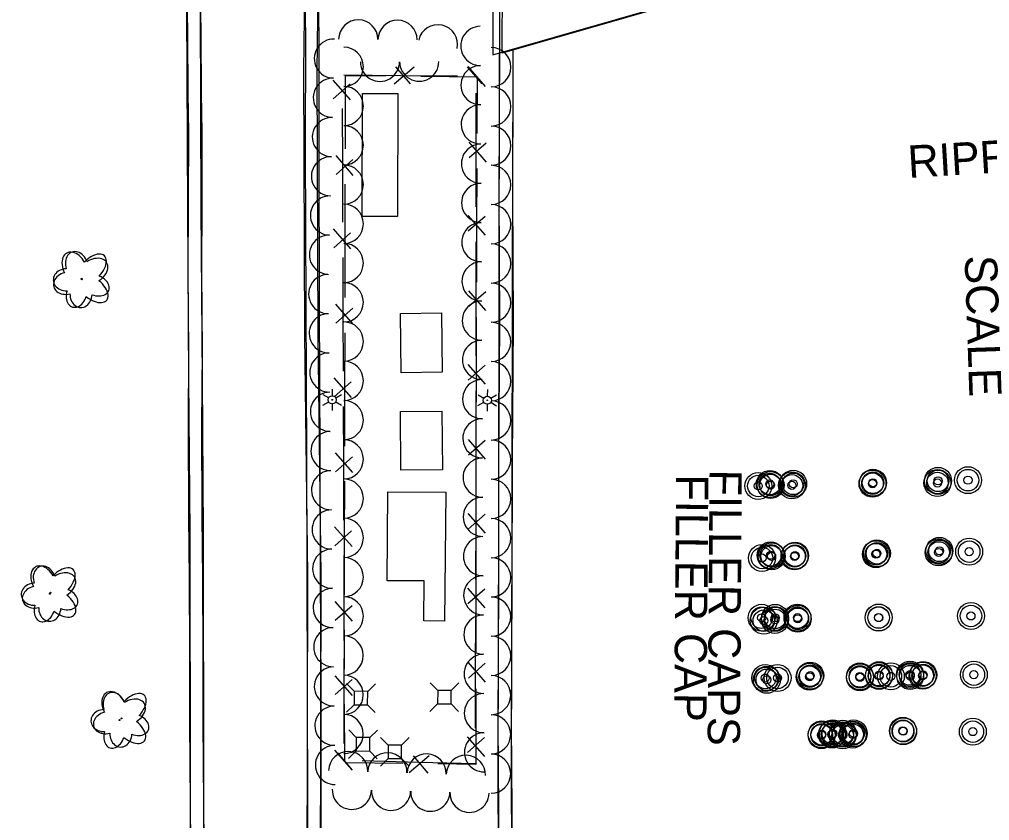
# Model space of a CAD drawing. Extents: x 588843 to 2552415, y 180129 to 269402.
# Drawn here: x 594213.6 to 594393.8, y 184782.7 to 184931.5 of the extents above; entities that cross this region are included whole.
import ezdxf

# ---------------------------------------------------------------- set-up
doc = ezdxf.new("R2010")
doc.units = 0
for name, color, linetype in [('Default', 7, 'Continuous'), ('E_AREA', 7, 'Continuous'), ('E_BLD', 7, 'Continuous'), ('E_BLD_HvyDash', 7, 'Continuous'), ('E_BLD_Text', 7, 'Continuous'), ('E_DRN_RipRap_Text', 7, 'Continuous'), ('E_DWY', 7, 'Continuous'), ('E_FEN_P', 7, 'Continuous'), ('E_LAND_TreeLine_P', 7, 'Continuous'), ('E_LAND_Vegetation', 7, 'Continuous'), ('E_LTG', 7, 'Continuous'), ('E_MISCPROP', 7, 'Continuous'), ('E_MISCPROP_Text', 7, 'Continuous'), ('E_UTL_AG_Bold', 7, 'Continuous')]:
    doc.layers.add(name, color=color, linetype=linetype)

# ---------------------------------------------------------------- blocks, each defined once
blk = doc.blocks.new('DTRE')
at = {"layer": 'Default'}
blk.add_circle((-0.18, 0), 0.183, dxfattribs=at)
for centre, major_axis, ratio in [((-1.87, 5.32), (1.36, -4.98), 0.782863), ((4.06, 2.74), (-5.27, -2.93), 0.691916), ((-5.87, 0.15), (4.93, -0.12), 0.832022), ((3.54, -3.71), (-5.01, 4.58), 0.560249), ((-2.49, -5.24), (1.8, 4.86), 0.716896)]:
    blk.add_ellipse(centre, major_axis=major_axis, ratio=ratio, start_param=1.570796, end_param=4.712389, dxfattribs=at)
blk = doc.blocks.new('FILO')
at = {"layer": 'E_MISCPROP'}
for radius in [5, 4, 1.5]:
    blk.add_circle((0, 0), radius, dxfattribs=at)
blk = doc.blocks.new('FILT_1')
at = {"layer": 'E_MISCPROP_Text'}
blk.add_text('FILLER CAPS', height=12, dxfattribs=at).set_placement((12, -3.99))
blk = doc.blocks.new('LPOL')
at = {"layer": 'Default'}
for p, q in [((-4, 0), (-1.5, 0)), ((-0.75, 1.3), (-2, 3.46)), ((0.75, 1.3), (2, 3.46)), ((1.5, 0), (4, 0)), ((-2, -3.46), (-0.75, -1.3)), ((2, -3.46), (0.75, -1.3))]:
    blk.add_line(p, q, dxfattribs=at)
for radius in [1.5, 1.5, 1.5, 0.125]:
    blk.add_circle((0, 0), radius, dxfattribs=at)
blk = doc.blocks.new('PED')
at = {"layer": 'Default'}
for p, q in [((-2.5, 2.5), (-5.33, 5.33)), ((2.5, 2.5), (5.33, 5.33)), ((-2.5, -2.5), (-5.33, -5.33)), ((2.5, -2.5), (5.33, -5.33))]:
    blk.add_line(p, q, dxfattribs=at)
blk.add_lwpolyline([(-2.5, -2.5), (2.5, -2.5), (2.5, 2.5), (-2.5, 2.5)], close=True, dxfattribs=at)
blk = doc.blocks.new('RIPRT_3')
at = {"layer": 'E_DRN_RipRap_Text'}
blk.add_text('RIPRAP', height=39.37, dxfattribs=at).set_placement((-0.5, -11.8))
blk = doc.blocks.new('SCAL_1')
at = {"layer": 'E_BLD_HvyDash'}
blk.add_text('SCALE', height=39.37, dxfattribs=at).set_placement((-86.5, -19.7))
blk = doc.blocks.new('FILO_1')
at = {"layer": 'E_MISCPROP'}
for radius in [16.4, 13.1, 4.92]:
    blk.add_circle((0, 0), radius, dxfattribs=at)
blk = doc.blocks.new('DTRE_4')
at = {"layer": 'E_LAND_Vegetation'}
blk.add_circle((-0.6, 0), 0.601, dxfattribs=at)
for centre, major_axis, ratio in [((-6.1, 17.5), (4.5, -16.3), 0.782863), ((13.3, 9), (-17.3, -9.6), 0.691916), ((-19.3, 0.5), (16.2, -0.4), 0.832022), ((11.6, -12.2), (-16.4, 15), 0.560249), ((-8.2, -17.2), (5.9, 15.9), 0.716896)]:
    blk.add_ellipse(centre, major_axis=major_axis, ratio=ratio, start_param=1.570796, end_param=4.712389, dxfattribs=at)
blk = doc.blocks.new('FILT_1_1')
at = {"layer": 'E_MISCPROP'}
blk.add_text('FILLER CAP', height=39.37, dxfattribs=at).set_placement((32.8, -19.7))

msp = doc.modelspace()

# ---------------------------------------------------------------- linework, layer by layer
at = {"layer": 'E_AREA'}
for points in [[(594277.27, 184894.88), (594277.32, 184917.73), (594283.88, 184917.72), (594283.83, 184894.87), (594277.27, 184894.88)], [(594281.89, 184827.27), (594282.04, 184843.78), (594292.81, 184843.68), (594292.58, 184819.75), (594288.73, 184819.79), (594288.8, 184827.21), (594281.89, 184827.27)]]:
    msp.add_lwpolyline(points, close=True, dxfattribs=at)
at = {"layer": 'E_BLD'}
for points in [[(594284.51, 184865.88), (594284.4, 184876.91), (594291.98, 184876.99), (594292.1, 184865.96), (594284.51, 184865.88)], [(594284.47, 184847.82), (594284.38, 184858.66), (594292.07, 184858.73), (594292.16, 184847.88), (594284.47, 184847.82)]]:
    msp.add_lwpolyline(points, close=True, dxfattribs=at)
at = {"layer": 'E_BLD_HvyDash'}
for points in [[(594403.05, 184993.52), (594301.64, 184963.67), (594301.5, 184924.9), (594403.68, 184954.23)], [(594303.44, 184964.27), (594404.56, 184993.57), (594403.99, 184954.19), (594303.25, 184925.21), (594303.44, 184964.27)]]:
    msp.add_lwpolyline(points, close=True, dxfattribs=at)
at = {"layer": 'E_DWY'}
for points in [[(594266.62, 184872.86), (594266.44, 184921.97), (594266.75, 184946.76), (594267.28, 184953.78), (594268, 184957.83), (594268.88, 184960.89)], [(594269.12, 184872.86), (594268.94, 184921.96), (594269.25, 184946.65), (594269.76, 184953.47), (594270.44, 184957.27), (594271.28, 184960.2)], [(594244.75, 184946.03), (594244.66, 184933.57), (594244.84, 184896.25), (594245.04, 184864.76)], [(594247.25, 184946.02), (594247.16, 184933.56), (594247.34, 184896.26), (594247.54, 184864.77)], [(594266.42, 184944.2), (594266.75, 184928.45), (594266.71, 184907.21), (594266.81, 184878.53), (594266.93, 184850.49), (594266.97, 184828.28), (594267.07, 184807.45), (594267.1, 184784.64), (594267.2, 184763.94), (594267.35, 184749.67)], [(594268.92, 184944.13), (594269.25, 184928.47), (594269.21, 184907.21), (594269.31, 184878.54), (594269.43, 184850.5), (594269.47, 184828.28), (594269.57, 184807.46), (594269.6, 184784.65), (594269.7, 184763.96), (594269.85, 184749.7)], [(594302.4, 184749.51), (594302.5, 184767.96), (594302.63, 184784.79), (594302.49, 184800.57), (594302.63, 184826.56), (594302.67, 184849.32), (594302.84, 184875.1), (594302.71, 184899.15), (594302.8, 184926.72), (594302.82, 184940.87)], [(594245.58, 184753.32), (594245.5, 184770.34), (594245.4, 184785.96), (594245.27, 184801.01), (594245.27, 184814.05), (594245.21, 184827.6), (594245.08, 184839.18), (594245, 184856.09), (594245.11, 184869.9), (594244.98, 184884.52), (594245.03, 184897.83), (594245.07, 184910.46), (594244.94, 184917.76), (594244.88, 184928.74), (594244.78, 184937.43)], [(594248.08, 184753.33), (594248, 184770.35), (594247.9, 184785.98), (594247.77, 184801.02), (594247.77, 184814.06), (594247.71, 184827.62), (594247.58, 184839.2), (594247.5, 184856.09), (594247.61, 184869.9), (594247.48, 184884.53), (594247.53, 184897.83), (594247.57, 184910.48), (594247.44, 184917.79), (594247.38, 184928.76), (594247.28, 184937.41)], [(594304.9, 184749.49), (594305, 184767.94), (594305.13, 184784.79), (594304.99, 184800.57), (594305.13, 184826.55), (594305.17, 184849.31), (594305.34, 184875.1), (594305.21, 184899.15), (594305.3, 184925.8)], [(594305.21, 184925.96), (594305.23, 184917.31), (594305.13, 184886.2), (594305.08, 184838.1)], [(594302.71, 184925.25), (594302.73, 184917.31), (594302.63, 184886.21), (594302.58, 184838.1)], [(594267.36, 184741.98), (594267.06, 184771.36), (594267.17, 184828.26), (594266.62, 184872.83)], [(594269.86, 184742), (594269.56, 184771.37), (594269.67, 184828.27), (594269.12, 184872.86)], [(594245.04, 184864.76), (594245.25, 184836.13), (594245.31, 184788.4), (594245.49, 184735)], [(594247.54, 184864.77), (594247.75, 184836.14), (594247.81, 184788.4), (594247.99, 184735.01)], [(594302.58, 184838.1), (594302.46, 184791.86), (594302.49, 184775.87)], [(594305.08, 184838.09), (594304.96, 184791.85), (594304.99, 184775.88)]]:
    msp.add_lwpolyline(points, dxfattribs=at)
at = {"layer": 'E_FEN_P'}
for p, q in [((594283.23, 184919.5), (594286.93, 184922.66)), ((594283.43, 184922.7), (594286.16, 184919.54)), ((594296.78, 184922.69), (594299.51, 184919.53)), ((594296.89, 184922.73), (594300.09, 184919.05)), ((594275.09, 184916.56), (594271.87, 184920.23)), ((594271.88, 184916.72), (594275.01, 184919.5)), ((594297.08, 184908.69), (594300.26, 184905.01)), ((594300.27, 184908.51), (594297.14, 184905.76)), ((594275.62, 184902.53), (594272.43, 184906.21)), ((594272.43, 184902.71), (594275.56, 184905.46)), ((594296.9, 184895.08), (594300.1, 184891.4)), ((594300.1, 184894.91), (594296.96, 184892.14)), ((594275.18, 184888.91), (594271.97, 184892.58)), ((594271.98, 184889.07), (594275.11, 184891.85)), ((594297, 184881.09), (594300.19, 184877.41)), ((594300.2, 184880.91), (594297.06, 184878.16)), ((594272.37, 184875.11), (594275.51, 184877.86)), ((594275.57, 184874.93), (594272.38, 184878.61)), ((594296.9, 184867.42), (594300.11, 184863.75)), ((594300.1, 184867.26), (594296.97, 184864.49)), ((594275.28, 184861.26), (594272.07, 184864.92)), ((594272.08, 184861.41), (594275.21, 184864.19)), ((594296.92, 184853.49), (594300.11, 184849.81)), ((594300.12, 184853.32), (594296.98, 184850.56)), ((594272.31, 184847.51), (594275.45, 184850.27)), ((594275.51, 184847.34), (594272.32, 184851.01)), ((594296.91, 184839.77), (594300.11, 184836.09)), ((594300.11, 184839.6), (594296.97, 184836.84)), ((594275.38, 184833.6), (594272.16, 184837.27)), ((594272.18, 184833.76), (594275.3, 184836.54)), ((594296.84, 184825.89), (594300.03, 184822.21)), ((594300.04, 184825.72), (594296.9, 184822.96)), ((594275.46, 184819.74), (594272.27, 184823.41)), ((594272.26, 184819.91), (594275.39, 184822.67)), ((594296.91, 184812.12), (594300.12, 184808.44)), ((594300.12, 184811.95), (594296.98, 184809.18)), ((594275.48, 184805.95), (594272.26, 184809.62)), ((594272.27, 184806.11), (594275.4, 184808.89)), ((594296.76, 184798.3), (594299.95, 184794.62)), ((594299.96, 184798.12), (594296.82, 184795.37)), ((594275.4, 184792.14), (594272.21, 184795.82)), ((594275.45, 184792.11), (594272.76, 184795.31)), ((594289.73, 184794.74), (594286.01, 184791.59)), ((594289.52, 184791.54), (594286.8, 184794.72))]:
    msp.add_line(p, q, dxfattribs=at)
for points in [[(594273.85, 184921.21), (594284.41, 184921.1)], [(594274.18, 184917.97), (594274.18, 184921.07), (594281.62, 184920.99)], [(594284.41, 184921.1), (594294.97, 184920.99)], [(594288.15, 184920.93), (594298.68, 184920.82)], [(594298.59, 184920.84), (594298.56, 184910.31)], [(594274.16, 184907.44), (594274.18, 184917.97)], [(594298.37, 184917.82), (594298.37, 184907.26)], [(594273.65, 184904.37), (594273.61, 184914.93)], [(594298.37, 184907.26), (594298.38, 184896.7)], [(594273.69, 184893.82), (594273.65, 184904.37)], [(594298.54, 184903.78), (594298.51, 184893.25)], [(594274.12, 184890.38), (594274.14, 184900.91)], [(594298.51, 184893.25), (594298.48, 184882.71)], [(594274.1, 184879.84), (594274.12, 184890.38)], [(594298.38, 184890.17), (594298.38, 184879.61)], [(594273.75, 184876.72), (594273.71, 184887.28)], [(594298.38, 184879.61), (594298.38, 184869.05)], [(594273.79, 184866.16), (594273.75, 184876.72)], [(594298.46, 184876.18), (594298.43, 184865.65)], [(594274.07, 184862.78), (594274.09, 184873.32)], [(594298.43, 184865.65), (594298.4, 184855.11)], [(594274.04, 184852.24), (594274.07, 184862.78)], [(594298.38, 184862.51), (594298.38, 184851.95)], [(594273.85, 184849.07), (594273.81, 184859.63)], [(594298.38, 184851.95), (594298.39, 184841.4)], [(594273.88, 184838.51), (594273.85, 184849.07)], [(594298.38, 184848.59), (594298.35, 184838.05)], [(594274.01, 184835.18), (594274.03, 184845.72)], [(594298.35, 184838.05), (594298.32, 184827.51)], [(594273.99, 184824.64), (594274.01, 184835.18)], [(594298.39, 184834.86), (594298.39, 184824.3)], [(594273.94, 184821.42), (594273.91, 184831.97)], [(594298.39, 184824.3), (594298.39, 184813.74)], [(594273.98, 184810.86), (594273.94, 184821.42)], [(594298.3, 184820.99), (594298.27, 184810.45)], [(594273.95, 184807.58), (594273.98, 184818.12)], [(594298.27, 184810.45), (594298.24, 184799.91)], [(594273.93, 184797.04), (594273.95, 184807.58)], [(594298.39, 184807.21), (594298.39, 184796.65)], [(594274.04, 184793.76), (594274, 184804.32)], [(594298.39, 184796.65), (594298.4, 184793.15), (594291.34, 184793.24)], [(594284.8, 184793.33), (594274.25, 184793.47)], [(594287.81, 184793.53), (594277.28, 184793.79)], [(594298.23, 184793.39), (594298.22, 184793.27), (594287.81, 184793.53)]]:
    msp.add_lwpolyline(points, dxfattribs=at)
at = {"layer": 'E_LAND_TreeLine_P'}
for centre, start, end in [((594276.54, 184927.77), 359.5725, 179.5725), ((594283.83, 184927.71), 359.5725, 179.5725), ((594291.32, 184926.87), 347.5702, 167.5702), ((594299.21, 184926.57), 90.3034, 270.3034), ((594272.01, 184924.21), 88.574, 268.574), ((594273.85, 184922.68), 269.9957, 89.9957), ((594301.24, 184922.62), 269.9874, 89.9874), ((594287.86, 184923.65), 180.2832, 0.2832), ((594280.57, 184923.62), 180.2832, 0.2832), ((594299.25, 184919.28), 90.3034, 270.3034), ((594271.83, 184916.93), 88.574, 268.574), ((594273.85, 184915.4), 269.9957, 89.9957), ((594301.24, 184915.33), 269.9874, 89.9874), ((594299.29, 184912), 90.3034, 270.3034), ((594271.65, 184909.64), 88.574, 268.574), ((594273.85, 184908.11), 269.9957, 89.9957), ((594301.24, 184908.04), 269.9874, 89.9874), ((594299.33, 184904.71), 90.3034, 270.3034), ((594271.47, 184902.36), 88.574, 268.574), ((594273.85, 184900.82), 269.9957, 89.9957), ((594301.23, 184900.76), 269.9874, 89.9874), ((594299.36, 184897.42), 90.3034, 270.3034), ((594271.29, 184895.07), 88.574, 268.574), ((594273.85, 184893.53), 269.9957, 89.9957), ((594301.23, 184893.47), 269.9874, 89.9874), ((594299.4, 184890.13), 90.3034, 270.3034), ((594271.1, 184887.79), 88.574, 268.574), ((594273.85, 184886.25), 269.9957, 89.9957), ((594301.23, 184886.18), 269.9874, 89.9874), ((594299.44, 184882.85), 90.3034, 270.3034), ((594270.97, 184880.5), 90.8414, 270.8414), ((594273.85, 184878.96), 269.9957, 89.9957), ((594301.23, 184878.89), 269.9874, 89.9874), ((594299.48, 184875.56), 90.3034, 270.3034), ((594271.07, 184873.21), 90.8414, 270.8414), ((594273.85, 184871.67), 269.9957, 89.9957), ((594301.23, 184871.61), 269.9874, 89.9874), ((594299.52, 184868.27), 90.3034, 270.3034), ((594271.18, 184865.93), 90.8414, 270.8414), ((594273.85, 184864.38), 269.9957, 89.9957), ((594301.23, 184864.32), 269.9874, 89.9874), ((594299.56, 184860.98), 90.3034, 270.3034), ((594271.29, 184858.64), 90.8414, 270.8414), ((594273.85, 184857.09), 269.9957, 89.9957), ((594301.22, 184857.03), 269.9874, 89.9874), ((594299.6, 184853.7), 90.3034, 270.3034), ((594271.39, 184851.35), 90.8414, 270.8414), ((594273.85, 184849.81), 269.9957, 89.9957), ((594301.22, 184849.74), 269.9874, 89.9874), ((594299.63, 184846.41), 90.3034, 270.3034), ((594271.5, 184844.07), 90.8414, 270.8414), ((594273.85, 184842.52), 269.9957, 89.9957), ((594301.22, 184842.46), 269.9874, 89.9874), ((594299.67, 184839.12), 90.3034, 270.3034), ((594271.61, 184836.78), 90.8414, 270.8414), ((594273.85, 184835.23), 269.9957, 89.9957), ((594301.22, 184835.17), 269.9874, 89.9874), ((594299.71, 184831.83), 90.3034, 270.3034), ((594271.71, 184829.49), 90.7884, 270.7884), ((594273.85, 184827.94), 269.9957, 89.9957), ((594301.22, 184827.88), 269.9874, 89.9874), ((594299.75, 184824.55), 90.3034, 270.3034), ((594271.81, 184822.21), 90.7884, 270.7884), ((594273.85, 184820.66), 269.9957, 89.9957), ((594301.22, 184820.59), 269.9874, 89.9874), ((594299.79, 184817.26), 90.3034, 270.3034), ((594271.91, 184814.92), 90.7884, 270.7884), ((594273.84, 184813.37), 269.9957, 89.9957), ((594301.22, 184813.31), 269.9874, 89.9874), ((594299.83, 184809.97), 90.3034, 270.3034), ((594272.02, 184807.63), 90.7884, 270.7884), ((594273.84, 184806.08), 269.9957, 89.9957), ((594301.21, 184806.02), 269.9874, 89.9874), ((594299.87, 184802.68), 90.3034, 270.3034), ((594272.12, 184800.34), 90.7884, 270.7884), ((594273.84, 184798.79), 269.9957, 89.9957), ((594301.21, 184798.73), 269.9874, 89.9874), ((594299.9, 184795.4), 90.3034, 270.3034), ((594272.22, 184793.06), 90.7884, 270.7884), ((594274.67, 184791.91), 358.1983, 178.1983), ((594281.95, 184791.68), 358.1983, 178.1983), ((594289.23, 184791.45), 358.1983, 178.1983), ((594296.52, 184791.22), 358.1983, 178.1983), ((594301.21, 184791.44), 269.9874, 89.9874), ((594275.35, 184788.44), 178.5658, 358.5658), ((594282.63, 184788.26), 178.5658, 358.5658), ((594289.92, 184788.08), 178.5658, 358.5658), ((594297.2, 184787.89), 178.5658, 358.5658)]:
    msp.add_arc(centre, 3.64, start, end, dxfattribs=at)

# ---------------------------------------------------------------- block references
at = {"layer": 'E_BLD_Text', "xscale": 0.1524003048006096, "yscale": 0.1524003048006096, "rotation": -88.07286364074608}
msp.add_blockref('SCAL_1', (594392.57, 184874.53), dxfattribs=at)
at = {"layer": 'E_DRN_RipRap_Text', "xscale": 0.15240030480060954, "yscale": 0.15240030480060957, "rotation": 3.4338469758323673}
msp.add_blockref('RIPRT_3', (594378.71, 184903.85), dxfattribs=at)
at = {"layer": 'E_LAND_Vegetation'}
for name, p, xscale, yscale, rotation in [('DTRE_4', (594225.33, 184883.25), 0.15240030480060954, 0.15240030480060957, 3.4338469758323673), ('DTRE', (594225.19, 184883.39), 0.49999999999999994, 0.5, 89.10482727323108), ('DTRE_4', (594219.37, 184824.85), 0.15240030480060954, 0.15240030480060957, 3.4338469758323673), ('DTRE', (594219.39, 184825.12), 0.49999999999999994, 0.5, 89.10482727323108), ('DTRE_4', (594232.32, 184801.39), 0.15240030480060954, 0.15240030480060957, 3.4338469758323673), ('DTRE', (594232.58, 184801.78), 0.49999999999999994, 0.5, 89.10482727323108)]:
    msp.add_blockref(name, p, dxfattribs=dict(at, xscale=xscale, yscale=yscale, rotation=rotation))
at = {"layer": 'E_LTG', "xscale": 0.4999999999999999, "yscale": 0.49999999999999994, "rotation": -90.39935623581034}
for p in [(594271.7, 184860.85), (594300.5, 184860.77)]:
    msp.add_blockref('LPOL', p, dxfattribs=at)
at = {"layer": 'E_MISCPROP'}
for name, p, xscale, yscale, rotation in [('FILO_1', (594384.08, 184845.41), 0.15240030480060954, 0.15240030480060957, 3.4338469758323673), ('FILO', (594384.19, 184845.81), 0.4999999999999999, 0.49999999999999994, -90.39935623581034), ('FILO', (594389.75, 184845.93), 0.4999999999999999, 0.49999999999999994, -90.39935623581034), ('FILT_1_1', (594338.6, 184851.99), 0.1524003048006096, 0.15240030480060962, -90.46527130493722), ('FILO_1', (594350.81, 184844.86), 0.15240030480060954, 0.15240030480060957, 3.4338469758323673), ('FILO', (594352.96, 184845.22), 0.4999999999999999, 0.49999999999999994, -90.39935623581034), ('FILO_1', (594353.09, 184845.02), 0.15240030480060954, 0.15240030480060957, 3.4338469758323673), ('FILO_1', (594357.06, 184844.97), 0.15240030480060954, 0.15240030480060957, 3.4338469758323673), ('FILO', (594357.29, 184845.26), 0.4999999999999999, 0.49999999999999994, -90.39935623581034), ('FILO_1', (594372.02, 184845.28), 0.15240030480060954, 0.15240030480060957, 3.4338469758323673), ('FILO', (594372.1, 184845.45), 0.4999999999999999, 0.49999999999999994, -90.39935623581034), ('FILO_1', (594351.51, 184831.48), 0.15240030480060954, 0.15240030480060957, 3.4338469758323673), ('FILO', (594353.12, 184831.99), 0.4999999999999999, 0.49999999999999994, -90.39935623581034), ('FILO_1', (594353.29, 184831.79), 0.15240030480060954, 0.15240030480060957, 3.4338469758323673), ('FILO_1', (594357.54, 184831.78), 0.15240030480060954, 0.15240030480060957, 3.4338469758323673), ('FILO', (594357.64, 184831.92), 0.4999999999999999, 0.49999999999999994, -90.39935623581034), ('FILO_1', (594372.66, 184832.19), 0.15240030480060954, 0.15240030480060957, 3.4338469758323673), ('FILO', (594372.84, 184832.34), 0.4999999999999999, 0.49999999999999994, -90.39935623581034), ('FILO_1', (594384.31, 184832.51), 0.15240030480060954, 0.15240030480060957, 3.4338469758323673), ('FILO', (594384.45, 184832.81), 0.4999999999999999, 0.49999999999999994, -90.39935623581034), ('FILO', (594389.97, 184832.65), 0.4999999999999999, 0.49999999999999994, -90.39935623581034), ('FILO', (594351.44, 184820.38), 0.4999999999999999, 0.49999999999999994, -90.39935623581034), ('FILO', (594353.94, 184820.37), 0.4999999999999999, 0.49999999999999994, -90.39935623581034), ('FILO_1', (594358.15, 184820.19), 0.15240030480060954, 0.15240030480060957, 3.4338469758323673), ('FILO', (594358.09, 184820.41), 0.4999999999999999, 0.49999999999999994, -90.39935623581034), ('FILO_1', (594373.15, 184820.43), 0.15240030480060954, 0.15240030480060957, 3.4338469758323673), ('FILO', (594373.16, 184820.41), 0.4999999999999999, 0.49999999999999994, -90.39935623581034), ('FILO', (594390.3, 184820.72), 0.4999999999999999, 0.49999999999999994, -90.39935623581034), ('FILO_1', (594351.83, 184819.84), 0.15240030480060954, 0.15240030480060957, 3.4338469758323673), ('FILO_1', (594353.9, 184819.99), 0.15240030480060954, 0.15240030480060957, 3.4338469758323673), ('FILO_1', (594360.34, 184809.43), 0.15240030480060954, 0.15240030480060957, 3.4338469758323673), ('FILO', (594360.46, 184809.64), 0.4999999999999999, 0.49999999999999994, -90.39935623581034), ('FILO', (594369.68, 184809.49), 0.4999999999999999, 0.49999999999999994, -90.39935623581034), ('FILO_1', (594373.22, 184809.59), 0.15240030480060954, 0.15240030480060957, 3.4338469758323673), ('FILO', (594373.25, 184809.72), 0.4999999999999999, 0.49999999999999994, -90.39935623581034), ('FILO_1', (594375.43, 184809.5), 0.15240030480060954, 0.15240030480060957, 3.4338469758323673), ('FILO_1', (594379.02, 184809.55), 0.15240030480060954, 0.15240030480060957, 3.4338469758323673), ('FILO', (594378.98, 184809.84), 0.4999999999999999, 0.49999999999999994, -90.39935623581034), ('FILO_1', (594381.34, 184809.63), 0.15240030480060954, 0.15240030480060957, 3.4338469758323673), ('FILO', (594381.44, 184809.75), 0.4999999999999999, 0.49999999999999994, -90.39935623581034), ('FILO', (594390.84, 184809.82), 0.4999999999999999, 0.49999999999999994, -90.39935623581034), ('FILO', (594352.11, 184809.19), 0.4999999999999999, 0.49999999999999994, -90.39935623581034), ('FILO_1', (594352.4, 184808.86), 0.15240030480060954, 0.15240030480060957, 3.4338469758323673), ('FILO', (594354.39, 184809.21), 0.4999999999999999, 0.49999999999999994, -90.39935623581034), ('FILO_1', (594369.7, 184809.32), 0.15240030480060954, 0.15240030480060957, 3.4338469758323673), ('FILO_1', (594362.57, 184798.58), 0.15240030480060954, 0.15240030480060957, 3.4338469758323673), ('FILO', (594362.6, 184798.73), 0.4999999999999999, 0.49999999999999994, -90.39935623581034), ('FILO_1', (594364.5, 184798.71), 0.15240030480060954, 0.15240030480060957, 3.4338469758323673), ('FILO', (594364.65, 184798.91), 0.4999999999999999, 0.49999999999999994, -90.39935623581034), ('FILO_1', (594366.48, 184798.55), 0.15240030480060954, 0.15240030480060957, 3.4338469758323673), ('FILO', (594366.52, 184798.88), 0.4999999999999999, 0.49999999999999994, -90.39935623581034), ('FILO_1', (594368.35, 184798.69), 0.15240030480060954, 0.15240030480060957, 3.4338469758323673), ('FILO', (594368.51, 184798.9), 0.4999999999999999, 0.49999999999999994, -90.39935623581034), ('FILO_1', (594377.72, 184799.32), 0.15240030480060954, 0.15240030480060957, 3.4338469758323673), ('FILO', (594377.66, 184799.39), 0.4999999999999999, 0.49999999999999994, -90.39935623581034), ('FILO', (594390.65, 184799.24), 0.4999999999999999, 0.49999999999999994, -90.39935623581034)]:
    msp.add_blockref(name, p, dxfattribs=dict(at, xscale=xscale, yscale=yscale, rotation=rotation))
at = {"layer": 'E_MISCPROP_Text', "xscale": 0.4999999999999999, "yscale": 0.49999999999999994, "rotation": -90.39935623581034}
msp.add_blockref('FILT_1', (594343.8, 184853.9), dxfattribs=at)
at = {"layer": 'E_UTL_AG_Bold', "xscale": 0.4999999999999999, "yscale": 0.49999999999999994, "rotation": -90.39935623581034}
for p in [(594277.03, 184805.48), (594292.53, 184805.63), (594277.42, 184796.89), (594283.34, 184795.48)]:
    msp.add_blockref('PED', p, dxfattribs=at)

doc.saveas('drawing.dxf')
